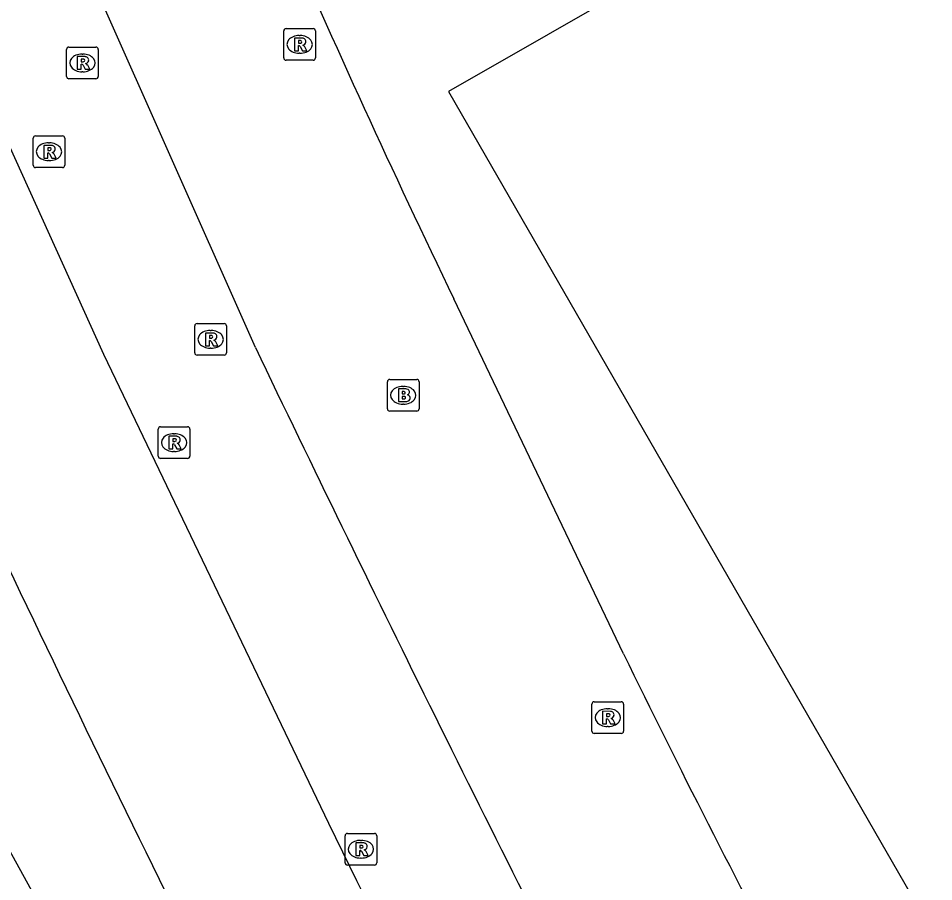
# Model space of a CAD drawing. Extents: x 155018 to 156648, y 383980 to 385733.
# Drawn here: x 155915.42 to 155944.32, y 384915.84 to 384943.11 of the extents above; entities that cross this region are included whole.
import ezdxf

# ---------------------------------------------------------------- set-up
doc = ezdxf.new("R2010")
doc.units = 0
for name, color, linetype in [('IMGEO_Brandkraan', 7, 'Continuous'), ('IMGEO_Greppel_droge_sloot', 7, 'Continuous'), ('IMGEO_Parkeervlak_gesloten', 7, 'Continuous'), ('IMGEO_Rijbaan_lokaal_gesloten', 7, 'Continuous'), ('IMGEO_Rijbaan_regionaal_gesloten', 7, 'Continuous'), ('IMGEO_Rioolput', 7, 'Continuous'), ('IMGEO_Voetpad_open', 7, 'Continuous')]:
    doc.layers.add(name, color=color, linetype=linetype)

msp = doc.modelspace()

# ---------------------------------------------------------------- linework, layer by layer
at = {"layer": 'IMGEO_Brandkraan'}
for p, q in [((155927.067, 384930.777), (155927.067, 384931.629)), ((155927.142, 384931.703), (155927.994, 384931.703)), ((155928.068, 384931.629), (155928.068, 384930.777)), ((155927.555, 384931.483), (155927.58, 384931.483)), ((155927.578, 384930.923), (155927.553, 384930.923)), ((155927.994, 384930.703), (155927.142, 384930.703))]:
    msp.add_line(p, q, dxfattribs=at)
for points in [[(155927.067, 384930.777), (155927.067, 384931.629)], [(155927.142, 384931.703), (155927.994, 384931.703)], [(155928.068, 384931.629), (155928.068, 384930.777)], [(155927.415, 384931.403), (155927.415, 384931.003), (155927.628, 384931.003)], [(155927.646, 384931.403), (155927.415, 384931.403)], [(155927.594, 384931.322), (155927.54, 384931.322), (155927.54, 384931.246)], [(155927.54, 384931.246), (155927.593, 384931.246)], [(155927.602, 384931.17), (155927.54, 384931.17), (155927.54, 384931.089)], [(155927.54, 384931.089), (155927.602, 384931.089)], [(155927.994, 384930.703), (155927.142, 384930.703)]]:
    msp.add_lwpolyline(points, dxfattribs=at)
for centre, radius, start, end in [((155927.144, 384931.627), 0.0765, 91.552, 178.448), ((155927.144, 384931.627), 0.0765, 91.552, 178.448), ((155927.992, 384931.627), 0.0765, 1.552, 88.448), ((155927.992, 384931.627), 0.0765, 1.552, 88.448), ((155927.595, 384931.284), 0.0379, 267.8285, 90.9355), ((155927.65, 384931.258), 0.145, 59.4692, 91.5367), ((155927.675, 384931.305), 0.0922, 285.5137, 58.1501), ((155927.603, 384931.129), 0.0404, 269.8759, 90.5077), ((155927.634, 384931.254), 0.251, 268.6676, 293.5347), ((155927.68, 384931.113), 0.105, 301.3115, 78.989), ((155927.144, 384930.779), 0.0765, 181.552, 268.448), ((155927.144, 384930.779), 0.0765, 181.552, 268.448), ((155927.992, 384930.779), 0.0765, 271.552, 358.448), ((155927.992, 384930.779), 0.0765, 271.552, 358.448)]:
    msp.add_arc(centre, radius, start, end, dxfattribs=at)
for centre, major_axis, ratio, start_param, end_param in [((155927.554, 384931.203), (-0.387, 0.002), 0.722429, 4.712389, 7.853982), ((155927.579, 384931.203), (-0.39, 0.002), 0.717154, 1.570796, 4.712389)]:
    msp.add_ellipse(centre, major_axis=major_axis, ratio=ratio, start_param=start_param, end_param=end_param, dxfattribs=at)
at = {"layer": 'IMGEO_Greppel_droge_sloot'}
msp.add_lwpolyline([(155908.561, 384929.213), (155912.886, 384920.904), (155923.838, 384901.004), (155962.543, 384833.543)], dxfattribs=at)
at = {"layer": 'IMGEO_Parkeervlak_gesloten'}
msp.add_lwpolyline([(155970.829, 384923.546), (155969.356, 384924.492), (155968.552, 384925.897), (155973.194, 384928.631), (155956.893, 384956.764), (155938.438, 384946.207), (155928.999, 384940.799), (155945.318, 384912.45), (155950.245, 384915.182), (155951.149, 384913.415), (155950.99, 384911.918)], dxfattribs=at)
msp.add_arc((156613.45, 385257.371), 773.079, 205.358475, 206.495062, dxfattribs=at)
at = {"layer": 'IMGEO_Rijbaan_lokaal_gesloten'}
for points in [[(155922.901, 384932.711), (155919.991, 384939.269), (155918.255, 384943.175), (155917.342, 384945.228)], [(155912.529, 384944.815), (155918.109, 384932.502), (155925.205, 384917.685), (155925.651, 384916.782), (155926.098, 384915.88), (155926.547, 384914.979), (155928.826, 384910.5), (155931.147, 384906.043), (155933.51, 384901.609), (155935.89, 384897.326), (155938.292, 384893.055), (155940.718, 384888.798), (155948.253, 384875.822), (155956.062, 384862.435), (155963.834, 384849.111), (155971.597, 384835.865), (155973.203, 384833.364), (155981.253, 384820.042)]]:
    msp.add_lwpolyline(points, dxfattribs=at)
msp.add_arc((156861.055, 385382.425), 1040.373, 205.611216, 206.994533, dxfattribs=at)
at = {"layer": 'IMGEO_Rijbaan_regionaal_gesloten'}
msp.add_arc((156792.642, 385383.905), 997.862, 206.71492, 210.115927, dxfattribs=at)
at = {"layer": 'IMGEO_Rioolput'}
for p, q in [((155923.797, 384941.858), (155923.797, 384942.71)), ((155923.872, 384942.784), (155924.724, 384942.784)), ((155924.798, 384942.71), (155924.798, 384941.858)), ((155924.285, 384942.564), (155924.31, 384942.564)), ((155916.94, 384941.274), (155916.94, 384942.126)), ((155917.015, 384942.2), (155917.867, 384942.2)), ((155917.941, 384942.126), (155917.941, 384941.274)), ((155924.308, 384942.004), (155924.283, 384942.004)), ((155917.428, 384941.98), (155917.453, 384941.98)), ((155924.724, 384941.784), (155923.872, 384941.784)), ((155917.451, 384941.42), (155917.426, 384941.42)), ((155917.867, 384941.2), (155917.015, 384941.2)), ((155915.958, 384939.396), (155916.81, 384939.396)), ((155915.883, 384938.47), (155915.883, 384939.322)), ((155916.371, 384939.176), (155916.396, 384939.176)), ((155916.884, 384939.322), (155916.884, 384938.47)), ((155916.394, 384938.616), (155916.369, 384938.616)), ((155916.81, 384938.396), (155915.958, 384938.396)), ((155920.987, 384932.544), (155920.987, 384933.396)), ((155921.062, 384933.47), (155921.914, 384933.47)), ((155921.988, 384933.396), (155921.988, 384932.544)), ((155921.475, 384933.25), (155921.5, 384933.25)), ((155921.914, 384932.47), (155921.062, 384932.47)), ((155921.498, 384932.69), (155921.473, 384932.69)), ((155919.907, 384930.209), (155920.759, 384930.209)), ((155919.832, 384929.283), (155919.832, 384930.135)), ((155920.32, 384929.989), (155920.345, 384929.989)), ((155920.833, 384930.135), (155920.833, 384929.283)), ((155920.343, 384929.429), (155920.318, 384929.429)), ((155920.759, 384929.209), (155919.907, 384929.209)), ((155933.602, 384921.524), (155934.454, 384921.524)), ((155933.527, 384920.598), (155933.527, 384921.45)), ((155934.015, 384921.304), (155934.04, 384921.304)), ((155934.528, 384921.45), (155934.528, 384920.598)), ((155934.038, 384920.744), (155934.013, 384920.744)), ((155934.454, 384920.524), (155933.602, 384920.524)), ((155925.733, 384916.442), (155925.733, 384917.294)), ((155925.808, 384917.368), (155926.66, 384917.368)), ((155926.221, 384917.148), (155926.246, 384917.148)), ((155926.734, 384917.294), (155926.734, 384916.442)), ((155926.244, 384916.588), (155926.219, 384916.588)), ((155926.66, 384916.368), (155925.808, 384916.368))]:
    msp.add_line(p, q, dxfattribs=at)
for points in [[(155923.797, 384941.858), (155923.797, 384942.71)], [(155923.872, 384942.784), (155924.724, 384942.784)], [(155924.798, 384942.71), (155924.798, 384941.858)], [(155924.386, 384942.482), (155924.134, 384942.484), (155924.134, 384942.084)], [(155924.312, 384942.403), (155924.258, 384942.403), (155924.258, 384942.322)], [(155924.258, 384942.322), (155924.31, 384942.322)], [(155916.94, 384941.274), (155916.94, 384942.126)], [(155917.015, 384942.2), (155917.867, 384942.2)], [(155917.941, 384942.126), (155917.941, 384941.274)], [(155924.134, 384942.084), (155924.258, 384942.084), (155924.258, 384942.246), (155924.269, 384942.246)], [(155924.316, 384942.217), (155924.387, 384942.084), (155924.527, 384942.084), (155924.462, 384942.21)], [(155917.529, 384941.898), (155917.277, 384941.9), (155917.277, 384941.5)], [(155917.455, 384941.819), (155917.401, 384941.819), (155917.401, 384941.738)], [(155917.401, 384941.738), (155917.453, 384941.738)], [(155924.724, 384941.784), (155923.872, 384941.784)], [(155917.277, 384941.5), (155917.401, 384941.5), (155917.401, 384941.662), (155917.412, 384941.662)], [(155917.459, 384941.633), (155917.53, 384941.5), (155917.67, 384941.5), (155917.605, 384941.626)], [(155917.867, 384941.2), (155917.015, 384941.2)], [(155915.958, 384939.396), (155916.81, 384939.396)], [(155915.883, 384938.47), (155915.883, 384939.322)], [(155916.472, 384939.094), (155916.22, 384939.096), (155916.22, 384938.696)], [(155916.884, 384939.322), (155916.884, 384938.47)], [(155916.22, 384938.696), (155916.344, 384938.696), (155916.344, 384938.858), (155916.355, 384938.858)], [(155916.398, 384939.015), (155916.344, 384939.015), (155916.344, 384938.934)], [(155916.344, 384938.934), (155916.396, 384938.934)], [(155916.402, 384938.829), (155916.473, 384938.696), (155916.613, 384938.696), (155916.548, 384938.822)], [(155916.81, 384938.396), (155915.958, 384938.396)], [(155920.987, 384932.544), (155920.987, 384933.396)], [(155921.062, 384933.47), (155921.914, 384933.47)], [(155921.988, 384933.396), (155921.988, 384932.544)], [(155921.576, 384933.168), (155921.324, 384933.17), (155921.324, 384932.77)], [(155921.502, 384933.089), (155921.448, 384933.089), (155921.448, 384933.008)], [(155921.324, 384932.77), (155921.448, 384932.77), (155921.448, 384932.932), (155921.459, 384932.932)], [(155921.448, 384933.008), (155921.5, 384933.008)], [(155921.506, 384932.903), (155921.577, 384932.77), (155921.717, 384932.77), (155921.652, 384932.896)], [(155921.914, 384932.47), (155921.062, 384932.47)], [(155919.907, 384930.209), (155920.759, 384930.209)], [(155919.832, 384929.283), (155919.832, 384930.135)], [(155920.421, 384929.907), (155920.169, 384929.909), (155920.169, 384929.509)], [(155920.833, 384930.135), (155920.833, 384929.283)], [(155920.169, 384929.509), (155920.293, 384929.509), (155920.293, 384929.671), (155920.304, 384929.671)], [(155920.347, 384929.828), (155920.293, 384929.828), (155920.293, 384929.747)], [(155920.293, 384929.747), (155920.345, 384929.747)], [(155920.351, 384929.642), (155920.422, 384929.509), (155920.562, 384929.509), (155920.497, 384929.635)], [(155920.759, 384929.209), (155919.907, 384929.209)], [(155933.602, 384921.524), (155934.454, 384921.524)], [(155933.527, 384920.598), (155933.527, 384921.45)], [(155934.116, 384921.222), (155933.864, 384921.224), (155933.864, 384920.824)], [(155934.528, 384921.45), (155934.528, 384920.598)], [(155933.864, 384920.824), (155933.988, 384920.824), (155933.988, 384920.986), (155933.999, 384920.986)], [(155934.042, 384921.143), (155933.988, 384921.143), (155933.988, 384921.062)], [(155933.988, 384921.062), (155934.04, 384921.062)], [(155934.046, 384920.957), (155934.117, 384920.824), (155934.257, 384920.824), (155934.192, 384920.95)], [(155934.454, 384920.524), (155933.602, 384920.524)], [(155925.733, 384916.442), (155925.733, 384917.294)], [(155925.808, 384917.368), (155926.66, 384917.368)], [(155926.734, 384917.294), (155926.734, 384916.442)], [(155926.322, 384917.066), (155926.07, 384917.068), (155926.07, 384916.668)], [(155926.248, 384916.987), (155926.194, 384916.987), (155926.194, 384916.906)], [(155926.194, 384916.906), (155926.246, 384916.906)], [(155926.07, 384916.668), (155926.194, 384916.668), (155926.194, 384916.83), (155926.205, 384916.83)], [(155926.252, 384916.801), (155926.323, 384916.668), (155926.463, 384916.668), (155926.398, 384916.794)], [(155926.66, 384916.368), (155925.808, 384916.368)]]:
    msp.add_lwpolyline(points, dxfattribs=at)
for centre, radius, start, end in [((155923.874, 384942.708), 0.0765, 91.552, 178.448), ((155923.874, 384942.708), 0.0765, 91.552, 178.448), ((155924.722, 384942.708), 0.0765, 1.552, 88.448), ((155924.722, 384942.708), 0.0765, 1.552, 88.448), ((155924.294, 384942.511), 0.19, 274.7715, 282.9687), ((155924.318, 384942.307), 0.0964, 77.0061, 93.1865), ((155924.332, 384942.364), 0.0378, 276.6634, 79.6772), ((155924.385, 384942.372), 0.109, 350.3612, 89.416), ((155924.383, 384942.372), 0.112, 277.5842, 350.9817), ((155917.017, 384942.124), 0.0765, 91.552, 178.448), ((155917.017, 384942.124), 0.0765, 91.552, 178.448), ((155917.865, 384942.124), 0.0765, 1.552, 88.448), ((155917.865, 384942.124), 0.0765, 1.552, 88.448), ((155924.268, 384942.193), 0.0533, 26.0293, 88.6989), ((155924.367, 384942.157), 0.108, 29.5134, 73.7905), ((155917.437, 384941.927), 0.19, 274.7715, 282.9687), ((155917.461, 384941.723), 0.0964, 77.0061, 93.1865), ((155917.475, 384941.78), 0.0378, 276.6634, 79.6772), ((155917.528, 384941.788), 0.109, 350.3612, 89.416), ((155917.526, 384941.788), 0.112, 277.5842, 350.9817), ((155923.874, 384941.86), 0.0765, 181.552, 268.448), ((155923.874, 384941.86), 0.0765, 181.552, 268.448), ((155924.722, 384941.86), 0.0765, 271.552, 358.448), ((155924.722, 384941.86), 0.0765, 271.552, 358.448), ((155917.411, 384941.609), 0.0533, 26.0293, 88.6989), ((155917.51, 384941.573), 0.108, 29.5134, 73.7905), ((155917.017, 384941.276), 0.0765, 181.552, 268.448), ((155917.017, 384941.276), 0.0765, 181.552, 268.448), ((155917.865, 384941.276), 0.0765, 271.552, 358.448), ((155917.865, 384941.276), 0.0765, 271.552, 358.448), ((155915.96, 384939.32), 0.0765, 91.552, 178.448), ((155915.96, 384939.32), 0.0765, 91.552, 178.448), ((155916.808, 384939.32), 0.0765, 1.552, 88.448), ((155916.808, 384939.32), 0.0765, 1.552, 88.448), ((155916.354, 384938.805), 0.0533, 26.0293, 88.6989), ((155916.38, 384939.123), 0.19, 274.7715, 282.9687), ((155916.404, 384938.919), 0.0964, 77.0061, 93.1865), ((155916.418, 384938.976), 0.0378, 276.6634, 79.6772), ((155916.471, 384938.984), 0.109, 350.3612, 89.416), ((155916.469, 384938.984), 0.112, 277.5842, 350.9817), ((155916.453, 384938.769), 0.108, 29.5134, 73.7905), ((155915.96, 384938.472), 0.0765, 181.552, 268.448), ((155915.96, 384938.472), 0.0765, 181.552, 268.448), ((155916.808, 384938.472), 0.0765, 271.552, 358.448), ((155916.808, 384938.472), 0.0765, 271.552, 358.448), ((155921.064, 384933.394), 0.0765, 91.552, 178.448), ((155921.064, 384933.394), 0.0765, 91.552, 178.448), ((155921.912, 384933.394), 0.0765, 1.552, 88.448), ((155921.912, 384933.394), 0.0765, 1.552, 88.448), ((155921.508, 384932.993), 0.0964, 77.0061, 93.1865), ((155921.522, 384933.05), 0.0378, 276.6634, 79.6772), ((155921.575, 384933.058), 0.109, 350.3612, 89.416), ((155921.573, 384933.058), 0.112, 277.5842, 350.9817), ((155921.458, 384932.879), 0.0533, 26.0293, 88.6989), ((155921.484, 384933.197), 0.19, 274.7715, 282.9687), ((155921.557, 384932.843), 0.108, 29.5134, 73.7905), ((155921.064, 384932.546), 0.0765, 181.552, 268.448), ((155921.064, 384932.546), 0.0765, 181.552, 268.448), ((155921.912, 384932.546), 0.0765, 271.552, 358.448), ((155921.912, 384932.546), 0.0765, 271.552, 358.448), ((155919.909, 384930.133), 0.0765, 91.552, 178.448), ((155919.909, 384930.133), 0.0765, 91.552, 178.448), ((155920.757, 384930.133), 0.0765, 1.552, 88.448), ((155920.757, 384930.133), 0.0765, 1.552, 88.448), ((155920.42, 384929.797), 0.109, 350.3612, 89.416), ((155920.303, 384929.618), 0.0533, 26.0293, 88.6989), ((155920.329, 384929.936), 0.19, 274.7715, 282.9687), ((155920.353, 384929.732), 0.0964, 77.0061, 93.1865), ((155920.367, 384929.789), 0.0378, 276.6634, 79.6772), ((155920.418, 384929.797), 0.112, 277.5842, 350.9817), ((155920.402, 384929.582), 0.108, 29.5134, 73.7905), ((155919.909, 384929.285), 0.0765, 181.552, 268.448), ((155919.909, 384929.285), 0.0765, 181.552, 268.448), ((155920.757, 384929.285), 0.0765, 271.552, 358.448), ((155920.757, 384929.285), 0.0765, 271.552, 358.448), ((155933.604, 384921.448), 0.0765, 91.552, 178.448), ((155933.604, 384921.448), 0.0765, 91.552, 178.448), ((155934.452, 384921.448), 0.0765, 1.552, 88.448), ((155934.452, 384921.448), 0.0765, 1.552, 88.448), ((155934.115, 384921.112), 0.109, 350.3612, 89.416), ((155933.998, 384920.933), 0.0533, 26.0293, 88.6989), ((155934.024, 384921.251), 0.19, 274.7715, 282.9687), ((155934.048, 384921.047), 0.0964, 77.0061, 93.1865), ((155934.062, 384921.104), 0.0378, 276.6634, 79.6772), ((155934.113, 384921.112), 0.112, 277.5842, 350.9817), ((155934.097, 384920.897), 0.108, 29.5134, 73.7905), ((155933.604, 384920.6), 0.0765, 181.552, 268.448), ((155933.604, 384920.6), 0.0765, 181.552, 268.448), ((155934.452, 384920.6), 0.0765, 271.552, 358.448), ((155934.452, 384920.6), 0.0765, 271.552, 358.448), ((155925.81, 384917.292), 0.0765, 91.552, 178.448), ((155925.81, 384917.292), 0.0765, 91.552, 178.448), ((155926.658, 384917.292), 0.0765, 1.552, 88.448), ((155926.658, 384917.292), 0.0765, 1.552, 88.448), ((155926.23, 384917.095), 0.19, 274.7715, 282.9687), ((155926.254, 384916.891), 0.0964, 77.0061, 93.1865), ((155926.268, 384916.948), 0.0378, 276.6634, 79.6772), ((155926.321, 384916.956), 0.109, 350.3612, 89.416), ((155926.319, 384916.956), 0.112, 277.5842, 350.9817), ((155926.303, 384916.741), 0.108, 29.5134, 73.7905), ((155926.204, 384916.777), 0.0533, 26.0293, 88.6989), ((155925.81, 384916.444), 0.0765, 181.552, 268.448), ((155925.81, 384916.444), 0.0765, 181.552, 268.448), ((155926.658, 384916.444), 0.0765, 271.552, 358.448), ((155926.658, 384916.444), 0.0765, 271.552, 358.448)]:
    msp.add_arc(centre, radius, start, end, dxfattribs=at)
for centre, major_axis, ratio, start_param, end_param in [((155924.284, 384942.284), (-0.387, 0.002), 0.722429, 4.712389, 7.853982), ((155924.309, 384942.284), (-0.39, 0.002), 0.717154, 1.570796, 4.712389), ((155917.427, 384941.7), (-0.387, 0.002), 0.722429, 4.712389, 7.853982), ((155917.452, 384941.7), (-0.39, 0.002), 0.717154, 1.570796, 4.712389), ((155916.37, 384938.896), (-0.387, 0.002), 0.722429, 4.712389, 7.853982), ((155916.395, 384938.896), (-0.39, 0.002), 0.717154, 1.570796, 4.712389), ((155921.474, 384932.97), (-0.387, 0.002), 0.722429, 4.712389, 7.853982), ((155921.499, 384932.97), (-0.39, 0.002), 0.717154, 1.570796, 4.712389), ((155920.319, 384929.709), (-0.387, 0.002), 0.722429, 4.712389, 7.853982), ((155920.344, 384929.709), (-0.39, 0.002), 0.717154, 1.570796, 4.712389), ((155934.014, 384921.024), (-0.387, 0.002), 0.722429, 4.712389, 7.853982), ((155934.039, 384921.024), (-0.39, 0.002), 0.717154, 1.570796, 4.712389), ((155926.22, 384916.868), (-0.387, 0.002), 0.722429, 4.712389, 7.853982), ((155926.245, 384916.868), (-0.39, 0.002), 0.717154, 1.570796, 4.712389)]:
    msp.add_ellipse(centre, major_axis=major_axis, ratio=ratio, start_param=start_param, end_param=end_param, dxfattribs=at)
at = {"layer": 'IMGEO_Voetpad_open'}
msp.add_lwpolyline([(155934.527, 384923.043), (155929.167, 384934.245)], dxfattribs=at)
for centre, radius, start, end in [((156213.285, 385071.332), 315.461, 203.33863, 205.75725), ((156207.485, 385055.285), 303.305, 205.84921, 208.11435)]:
    msp.add_arc(centre, radius, start, end, dxfattribs=at)

doc.saveas('drawing.dxf')
